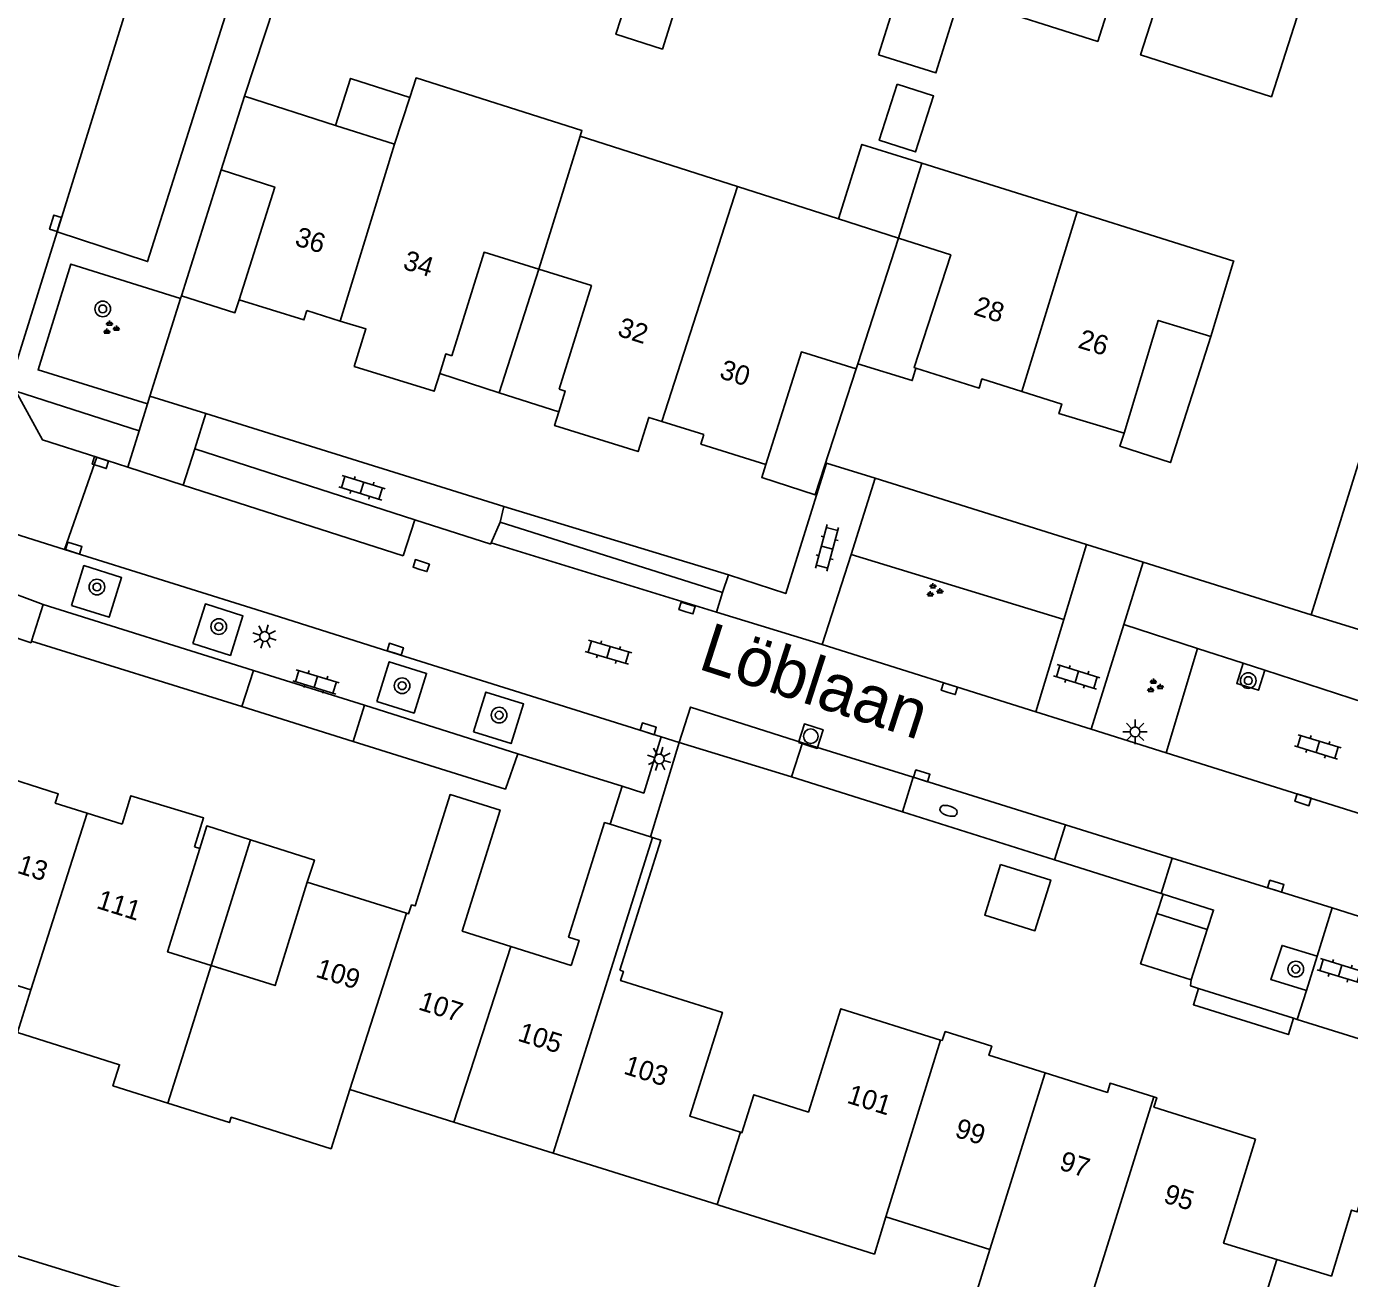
# Model space of a CAD drawing. Extents: x 137999 to 141000, y 397500 to 400501.
# Drawn here: x 138827.8 to 138895.4, y 399790.4 to 399854.4 of the extents above; entities that cross this region are included whole.
import ezdxf

# ---------------------------------------------------------------- set-up
doc = ezdxf.new("R2010")
doc.units = 0
for name, color, linetype in [('gg-afsc-erfafscheiding', 7, 'Continuous'), ('gg-anno-huisnummerreeks BGT', 7, 'Continuous'), ('gg-anno-openbare ruimte label', 7, 'Continuous'), ('gg-bbg-bijgebouw', 7, 'Continuous'), ('gg-bbg-gedigitaliseerde bebouwing', 7, 'Continuous'), ('gg-bbg-gedigitaliseerde bijgebouw', 7, 'Continuous'), ('gg-bbg-hoofdgebouw', 7, 'Continuous'), ('gg-bbg-luifel en loopbrug', 7, 'Continuous'), ('gg-bbg-tussenscheiding', 7, 'Continuous'), ('gg-knt-verharding', 7, 'Continuous'), ('gg-knt-verharding nz', 7, 'Continuous'), ('gt-grn-groengrens', 7, 'Continuous'), ('gt-grn-weggrens', 7, 'Continuous'), ('gt-symb-boom', 7, 'Continuous'), ('gt-symb-brandkraan', 7, 'Continuous'), ('gt-symb-groenvak', 7, 'Continuous'), ('gt-symb-klinker verharding', 7, 'Continuous'), ('gt-symb-kolk', 7, 'Continuous'), ('gt-symb-lichtmast', 7, 'Continuous'), ('gt-symb-rioolschacht', 7, 'Continuous')]:
    doc.layers.add(name, color=color, linetype=linetype)

# ---------------------------------------------------------------- blocks, each defined once
blk = doc.blocks.new('gt0-GRVAK')
at = {"layer": 'gt-symb-groenvak'}
for p, q in [((-0.11, 0.189), (-0.228, 0.24)), ((-0.182, 0.153), (0.088, 0.153)), ((-0.091, 0.211), (-0.156, 0.322)), ((-0.047, 0.214), (-0.047, 0.393)), ((-0.004, 0.211), (0.061, 0.322)), ((0.015, 0.189), (0.133, 0.24)), ((0.262, -0.052), (0.197, 0.059)), ((0.305, -0.049), (0.305, 0.13)), ((0.349, -0.052), (0.414, 0.059)), ((-0.245, -0.228), (-0.363, -0.177)), ((-0.318, -0.264), (-0.047, -0.264)), ((-0.226, -0.206), (-0.291, -0.095)), ((-0.183, -0.203), (-0.183, -0.024)), ((-0.139, -0.206), (-0.074, -0.095)), ((-0.12, -0.228), (-0.002, -0.177)), ((0.243, -0.074), (0.125, -0.023)), ((0.17, -0.11), (0.441, -0.11)), ((0.368, -0.074), (0.486, -0.023))]:
    blk.add_line(p, q, dxfattribs=at)
blk = doc.blocks.new('gt0-BOOM')
at = {"layer": 'gt-symb-boom'}
for radius in [0.4, 0.2]:
    blk.add_circle((0, 0), radius, dxfattribs=at)
blk = doc.blocks.new('gt0-KOLK')
at = {"layer": 'gt-symb-kolk'}
blk.add_lwpolyline([(0, 0), (0.375, 0), (0.375, 0.4), (-0.375, 0.4), (-0.375, 0), (0, 0)], dxfattribs=at)
blk = doc.blocks.new('gt0-KL1')
at = {"layer": 'gt-symb-klinker verharding'}
for p, q in [((-1.15, 0.3), (1.15, 0.3)), ((-1, -0.3), (-1, 0.3)), ((-0.5, 0.3), (-0.5, 0.45)), ((0, -0.3), (0, 0.3)), ((0.5, 0.3), (0.5, 0.45)), ((1, -0.3), (1, 0.3)), ((-1.15, -0.3), (1.15, -0.3)), ((-0.5, -0.45), (-0.5, -0.3)), ((0.5, -0.45), (0.5, -0.3))]:
    blk.add_line(p, q, dxfattribs=at)
blk = doc.blocks.new('gt0-LMAST')
at = {"layer": 'gt-symb-lichtmast'}
for p, q in [((-0.182, 0.173), (-0.447, 0.438)), ((-0.005, 0.246), (-0.005, 0.621)), ((0.172, 0.173), (0.437, 0.438)), ((-0.255, -0.004), (-0.63, -0.004)), ((-0.182, -0.181), (-0.447, -0.446)), ((-0.005, -0.254), (-0.005, -0.629)), ((0.437, -0.446), (0.172, -0.181)), ((0.245, -0.004), (0.62, -0.004))]:
    blk.add_line(p, q, dxfattribs=at)
blk.add_circle((-0.005, -0.004), 0.25, dxfattribs=at)
blk = doc.blocks.new('gt0-RS')
at = {"layer": 'gt-symb-rioolschacht'}
blk.add_lwpolyline([(-0.5, -0.5), (0.5, -0.5), (0.5, 0.5), (-0.5, 0.5)], close=True, dxfattribs=at)
blk.add_circle((0, 0), 0.375, dxfattribs=at)
blk = doc.blocks.new('gt0-BR')
at = {"layer": 'gt-symb-brandkraan'}
for centre, radius, start, end in [((-0.244, 0), 0.206, 107.56694, 252.43307), ((0.599, -2.664), 3, 106.89205, 107.56694), ((0, -0.691), 0.938, 73.10799, 106.89205), ((-0.599, -2.664), 3, 72.43309, 73.10799), ((0.244, 0), 0.206, 287.56695, 72.43309), ((0.599, 2.664), 3, 252.43307, 253.10797), ((0, 0.691), 0.938, 253.10797, 286.89206), ((-0.599, 2.664), 3, 286.89206, 287.56695)]:
    blk.add_arc(centre, radius, start, end, dxfattribs=at)

msp = doc.modelspace()

# ---------------------------------------------------------------- linework, layer by layer
at = {"layer": 'gg-afsc-erfafscheiding'}
for p, q in [((138840.443, 399855.485), (138838.91, 399850.82)), ((138835.64, 399840.479), (138834.07, 399835.49)), ((138835.685, 399840.621), (138835.64, 399840.479)), ((138828.014, 399822.954), (138838.778, 399819.622)), ((138861.157, 399817.769), (138866.904, 399816.022)), ((138822.184, 399793.096), (138840.645, 399787.417))]:
    msp.add_line(p, q, dxfattribs=at)
at = {"layer": 'gg-bbg-bijgebouw'}
for p, q in [((138885.59, 399809.03), (138888.16, 399808.22)), ((138888.16, 399808.22), (138887.35, 399805.64))]:
    msp.add_line(p, q, dxfattribs=at)
for points in [[(138877.59, 399811.54), (138880.16, 399810.74), (138879.35, 399808.15), (138876.78, 399808.95), (138877.59, 399811.54)], [(138887.35, 399805.64), (138884.76, 399806.46), (138885.59, 399809.03)]]:
    msp.add_lwpolyline(points, dxfattribs=at)
at = {"layer": 'gg-bbg-gedigitaliseerde bebouwing'}
for p, q in [((138838.91, 399850.82), (138843.571, 399849.331)), ((138846.59, 399848.367), (138847.365, 399850.766)), ((138843.571, 399849.331), (138846.59, 399848.367)), ((138864.133, 399846.206), (138856.089, 399848.788)), ((138872.373, 399843.565), (138873.573, 399847.394)), ((138873.573, 399847.394), (138881.507, 399844.907)), ((138869.295, 399844.551), (138864.133, 399846.206)), ((138872.373, 399843.565), (138869.295, 399844.551)), ((138896.04, 399832.503), (138893.48, 399824.3)), ((138849.614, 399798.368), (138844.292, 399800.033)), ((138854.699, 399796.778), (138849.614, 399798.368)), ((138863.095, 399794.152), (138854.699, 399796.778)), ((138863.182, 399794.125), (138863.095, 399794.152)), ((138877.047, 399791.852), (138871.728, 399793.515))]:
    msp.add_line(p, q, dxfattribs=at)
for points in [[(138847.365, 399850.766), (138847.685, 399851.758), (138856.175, 399849.076), (138856.089, 399848.788)], [(138881.507, 399844.907), (138889.52, 399842.395), (138889.5, 399842.33)], [(138827.977, 399805.135), (138823.011, 399806.688), (138822.127, 399803.861), (138821.936, 399803.92)], [(138834.982, 399799.334), (138832.174, 399800.22), (138832.514, 399801.299), (138827.287, 399802.948), (138827.977, 399805.135)], [(138834.982, 399799.334), (138838.141, 399798.337), (138838.228, 399798.613), (138843.335, 399797.001), (138844.292, 399800.033)], [(138863.182, 399794.125), (138871.14, 399791.613), (138871.728, 399793.515)], [(138882.468, 399790.156), (138880.894, 399785.17), (138875.491, 399786.875), (138877.047, 399791.852)]]:
    msp.add_lwpolyline(points, dxfattribs=at)
at = {"layer": 'gg-bbg-gedigitaliseerde bijgebouw'}
for points in [[(138858.672, 399856.375), (138857.909, 399853.995), (138860.29, 399853.232), (138861.053, 399855.612), (138858.672, 399856.375)], [(138871.35, 399852.94), (138872.275, 399855.874), (138875.209, 399854.949), (138874.284, 399852.015), (138871.35, 399852.94)], [(138872.305, 399851.436), (138874.163, 399850.841), (138873.245, 399847.979), (138871.388, 399848.575), (138872.305, 399851.436)]]:
    msp.add_lwpolyline(points, dxfattribs=at)
at = {"layer": 'gg-bbg-hoofdgebouw'}
for p, q in [((138837.71, 399847.06), (138838.91, 399850.82)), ((138872.373, 399843.565), (138870.284, 399837.138)), ((138889.5, 399842.33), (138888.35, 399838.54)), ((138843.811, 399839.328), (138842.1, 399839.86)), ((138870.284, 399837.138), (138870.2, 399836.88)), ((138860.257, 399834.192), (138862.41, 399833.52)), ((138893.48, 399824.3), (138897.25, 399823.14)), ((138830.855, 399814.17), (138832.657, 399813.605)), ((138859.676, 399812.946), (138857.614, 399813.595)), ((138836.356, 399812.446), (138836.63, 399812.36)), ((138859.776, 399812.915), (138859.676, 399812.946)), ((138842.12, 399810.64), (138847.191, 399809.054)), ((138852.532, 399807.35), (138855.622, 399806.38))]:
    msp.add_line(p, q, dxfattribs=at)
for points in [[(138838.63, 399840.42), (138840.46, 399846.18), (138837.71, 399847.06)], [(138873.265, 399836.92), (138873.17, 399836.951), (138875.04, 399842.71), (138872.373, 399843.565)], [(138853.961, 399841.981), (138851.17, 399842.85), (138849.52, 399837.55)], [(138855.01, 399835.84), (138856.66, 399841.14), (138853.961, 399841.981)], [(138842.1, 399839.86), (138841.95, 399839.39), (138838.63, 399840.42)], [(138888.35, 399838.54), (138885.66, 399839.36), (138883.91, 399833.59)], [(138848.897, 399836.639), (138848.617, 399835.738), (138844.525, 399837.01), (138845.119, 399838.922), (138843.811, 399839.328)], [(138849.52, 399837.55), (138849.21, 399837.646), (138848.897, 399836.639)], [(138870.2, 399836.88), (138867.4, 399837.75), (138865.59, 399831.99)], [(138878.68, 399835.725), (138876.64, 399836.37), (138876.5, 399835.9), (138873.265, 399836.92)], [(138855.01, 399835.84), (138855.319, 399835.743), (138854.991, 399834.693)], [(138883.91, 399833.59), (138880.58, 399834.6), (138880.72, 399835.08), (138878.68, 399835.725)], [(138854.991, 399834.693), (138854.771, 399833.987), (138859.046, 399832.652), (138859.592, 399834.4), (138860.257, 399834.192)], [(138865.59, 399831.99), (138862.26, 399833.04), (138862.41, 399833.52)], [(138826.07, 399816.2), (138829.38, 399815.16), (138829.23, 399814.68), (138830.855, 399814.17)], [(138836.356, 399812.446), (138836.817, 399813.917), (138833.101, 399815.055), (138832.657, 399813.605)], [(138847.191, 399809.054), (138847.3, 399809.02), (138847.46, 399809.47), (138847.64, 399809.42), (138849.43, 399815.11), (138851.99, 399814.32), (138850.05, 399808.13), (138852.532, 399807.35)], [(138857.614, 399813.595), (138857.333, 399813.683), (138855.49, 399807.826), (138856.024, 399807.658), (138855.622, 399806.38)], [(138836.63, 399812.36), (138834.97, 399807.07), (138837.204, 399806.371)], [(138858.112, 399806.129), (138860.204, 399812.78), (138859.776, 399812.915)], [(138837.204, 399806.371), (138840.47, 399805.35), (138842.12, 399810.64)], [(138858.112, 399806.129), (138858.3, 399806.07), (138858.15, 399805.6), (138863.36, 399803.97), (138861.69, 399798.67), (138864.281, 399797.845)], [(138864.281, 399797.845), (138864.36, 399797.82), (138864.97, 399799.76), (138867.76, 399798.88), (138869.42, 399804.16), (138874.527, 399802.563)], [(138874.527, 399802.563), (138874.6, 399802.54), (138874.76, 399802.99), (138877.14, 399802.24), (138877, 399801.78), (138879.871, 399800.88)], [(138879.871, 399800.88), (138883.06, 399799.88), (138883.2, 399800.35), (138885.427, 399799.658)], [(138885.427, 399799.658), (138885.58, 399799.61), (138885.44, 399799.13), (138890.63, 399797.49)], [(138891.731, 399791.343), (138889, 399792.18), (138890.63, 399797.49)], [(138891.731, 399791.343), (138894.521, 399790.488), (138895.555, 399793.864), (138895.842, 399793.776), (138896.668, 399796.472), (138901.735, 399794.919)]]:
    msp.add_lwpolyline(points, dxfattribs=at)
at = {"layer": 'gg-bbg-luifel en loopbrug'}
for p, q in [((138837.71, 399847.06), (138835.685, 399840.621)), ((138851.944, 399835.666), (138853.961, 399841.981)), ((138848.897, 399836.639), (138851.944, 399835.666)), ((138851.944, 399835.666), (138854.991, 399834.693)), ((138837.204, 399806.371), (138839.215, 399812.803))]:
    msp.add_line(p, q, dxfattribs=at)
for points in [[(138879.473, 399859.065), (138883.841, 399857.688), (138882.562, 399853.632), (138876.01, 399855.698)], [(138886.054, 399856.979), (138884.76, 399852.94), (138891.453, 399850.795), (138892.747, 399854.834), (138886.054, 399856.979)], [(138843.571, 399849.331), (138844.338, 399851.732), (138847.365, 399850.766)], [(138873.573, 399847.394), (138870.497, 399848.364), (138869.295, 399844.551)], [(138838.63, 399840.42), (138838.418, 399839.753), (138835.685, 399840.621)], [(138888.35, 399838.54), (138886.284, 399832.094), (138883.696, 399832.923), (138883.91, 399833.59)], [(138865.59, 399831.99), (138865.374, 399831.324), (138868.108, 399830.437), (138870.2, 399836.88)], [(138870.284, 399837.138), (138873.071, 399836.285), (138873.265, 399836.92)], [(138839.215, 399812.803), (138836.979, 399813.513), (138836.63, 399812.36)], [(138842.12, 399810.64), (138842.482, 399811.766), (138839.215, 399812.803)]]:
    msp.add_lwpolyline(points, dxfattribs=at)
at = {"layer": 'gg-bbg-tussenscheiding'}
for p, q in [((138846.59, 399848.367), (138843.811, 399839.328)), ((138855.107, 399845.649), (138856.089, 399848.788)), ((138864.133, 399846.206), (138860.257, 399834.192)), ((138853.961, 399841.981), (138855.107, 399845.649)), ((138881.507, 399844.907), (138878.68, 399835.725)), ((138830.855, 399814.17), (138827.977, 399805.135)), ((138859.776, 399812.915), (138854.699, 399796.778)), ((138844.292, 399800.033), (138847.191, 399809.054)), ((138852.532, 399807.35), (138849.614, 399798.368)), ((138836.019, 399802.62), (138837.204, 399806.371)), ((138836.019, 399802.62), (138834.982, 399799.334)), ((138874.527, 399802.563), (138871.728, 399793.515)), ((138877.047, 399791.852), (138879.871, 399800.88)), ((138885.427, 399799.658), (138882.468, 399790.156)), ((138864.281, 399797.845), (138863.095, 399794.152)), ((138891.731, 399791.343), (138890.558, 399787.626))]:
    msp.add_line(p, q, dxfattribs=at)
at = {"layer": 'gg-knt-verharding'}
for p, q in [((138827.201, 399835.747), (138833.518, 399833.713)), ((138834.07, 399835.49), (138833.946, 399835.091)), ((138836.934, 399834.596), (138834.07, 399835.49)), ((138833.946, 399835.091), (138833.518, 399833.713)), ((138852.18, 399829.84), (138836.934, 399834.596)), ((138833.518, 399833.713), (138832.94, 399831.85)), ((138836.373, 399832.793), (138835.775, 399830.937)), ((138836.373, 399832.793), (138847.623, 399829.17)), ((138832.94, 399831.85), (138831.356, 399832.361)), ((138832.94, 399831.85), (138835.775, 399830.937)), ((138869.941, 399827.397), (138871.18, 399831.29)), ((138835.775, 399830.937), (138847.026, 399827.314)), ((138851.99, 399829.05), (138852.18, 399829.84)), ((138847.026, 399827.314), (138847.623, 399829.17)), ((138851.507, 399827.919), (138847.623, 399829.17)), ((138863.37, 399825.44), (138851.99, 399829.05)), ((138827.164, 399828.452), (138829.707, 399827.653)), ((138851.507, 399827.919), (138851.533, 399827.995)), ((138851.533, 399827.995), (138863.061, 399824.446)), ((138881.986, 399827.903), (138880.824, 399824.068)), ((138829.707, 399827.653), (138840.373, 399824.301)), ((138868.47, 399822.78), (138869.941, 399827.397)), ((138883.899, 399823.811), (138884.892, 399826.992)), ((138863.67, 399826.35), (138863.37, 399825.44)), ((138828.014, 399822.954), (138828.61, 399824.83)), ((138828.61, 399824.83), (138839.367, 399821.456)), ((138840.373, 399824.301), (138845.976, 399822.54)), ((138863.061, 399824.446), (138868.47, 399822.78)), ((138880.824, 399824.068), (138879.393, 399819.35)), ((138882.228, 399818.46), (138883.899, 399823.811)), ((138845.976, 399822.54), (138853.866, 399820.06)), ((138879.393, 399819.35), (138868.47, 399822.78)), ((138887.67, 399822.588), (138886.072, 399817.252)), ((138890.012, 399821.829), (138887.67, 399822.588)), ((138891.118, 399821.47), (138890.012, 399821.829)), ((138839.367, 399821.456), (138838.778, 399819.622)), ((138899.495, 399818.754), (138891.118, 399821.47)), ((138853.866, 399820.06), (138860.221, 399818.063)), ((138838.778, 399819.622), (138844.464, 399817.826)), ((138844.464, 399817.826), (138845.043, 399819.694)), ((138852.888, 399817.205), (138845.043, 399819.694)), ((138882.228, 399818.46), (138879.393, 399819.35)), ((138886.072, 399817.252), (138882.228, 399818.46)), ((138860.221, 399818.063), (138861.157, 399817.769)), ((138866.904, 399816.022), (138867.459, 399817.768)), ((138867.459, 399817.768), (138873.122, 399816.002)), ((138858.227, 399815.538), (138852.888, 399817.205)), ((138901.09, 399812.536), (138886.072, 399817.252)), ((138872.571, 399814.234), (138866.904, 399816.022)), ((138873.122, 399816.002), (138880.916, 399813.571)), ((138880.356, 399811.777), (138872.571, 399814.234)), ((138880.916, 399813.571), (138886.38, 399811.866)), ((138885.815, 399810.054), (138880.356, 399811.777)), ((138886.38, 399811.866), (138894.554, 399809.317)), ((138885.904, 399810.026), (138885.815, 399810.054)), ((138894.554, 399809.317), (138899.924, 399807.642)), ((138893.785, 399806.85), (138893.243, 399805.101)), ((138887.719, 399805.205), (138892.587, 399803.673)), ((138892.587, 399803.673), (138892.775, 399803.614)), ((138892.775, 399803.614), (138898.126, 399801.931))]:
    msp.add_line(p, q, dxfattribs=at)
for points in [[(138829.316, 399843.899), (138833.952, 399842.367), (138837.913, 399854.894), (138833.2, 399856.37)], [(138827.201, 399835.747), (138826.93, 399836.24), (138829.316, 399843.899)], [(138831.356, 399832.361), (138828.57, 399833.26), (138827.201, 399835.747)], [(138871.18, 399831.29), (138868.68, 399832.06), (138866.6, 399825.39), (138863.67, 399826.35)], [(138830.052, 399824.788), (138831.979, 399824.182), (138832.618, 399826.214), (138830.691, 399826.82), (138830.052, 399824.788)], [(138836.272, 399822.833), (138838.19, 399822.23), (138838.828, 399824.262), (138836.911, 399824.865), (138836.272, 399822.833)], [(138828.014, 399822.954), (138827.99, 399822.88), (138825.46, 399823.72), (138825.486, 399823.794)], [(138845.679, 399819.876), (138847.585, 399819.278), (138848.225, 399821.309), (138846.317, 399821.908), (138845.679, 399819.876)], [(138890.012, 399821.829), (138889.677, 399820.794), (138890.788, 399820.451), (138891.118, 399821.47)], [(138850.621, 399818.323), (138852.548, 399817.718), (138853.186, 399819.75), (138851.259, 399820.355), (138850.621, 399818.323)], [(138867.459, 399817.768), (138861.72, 399819.59), (138861.157, 399817.769)], [(138860.221, 399818.063), (138859.34, 399815.19), (138858.227, 399815.538)], [(138888.16, 399808.22), (138888.49, 399809.21), (138885.904, 399810.026)], [(138893.243, 399805.101), (138891.417, 399805.661), (138892, 399807.403), (138893.785, 399806.85)], [(138887.719, 399805.205), (138887.304, 399805.336), (138887.35, 399805.64)]]:
    msp.add_lwpolyline(points, dxfattribs=at)
at = {"layer": 'gg-knt-verharding nz'}
for p, q in [((138829.316, 399843.899), (138833.2, 399856.37)), ((138836.934, 399834.596), (138836.373, 399832.793)), ((138828.61, 399824.83), (138826.16, 399825.74)), ((138845.043, 399819.694), (138839.367, 399821.456)), ((138893.785, 399806.85), (138894.554, 399809.317)), ((138892.775, 399803.614), (138893.243, 399805.101))]:
    msp.add_line(p, q, dxfattribs=at)
at = {"layer": 'gt-grn-groengrens'}
for p, q in [((138852.18, 399829.84), (138863.67, 399826.35)), ((138869.941, 399827.397), (138880.824, 399824.068)), ((138887.67, 399822.588), (138883.899, 399823.811)), ((138861.157, 399817.769), (138859.676, 399812.946)), ((138857.614, 399813.595), (138858.227, 399815.538)), ((138885.904, 399810.026), (138885.59, 399809.03))]:
    msp.add_line(p, q, dxfattribs=at)
for points in [[(138833.946, 399835.091), (138828.347, 399836.833), (138830.028, 399842.238), (138835.64, 399840.479)], [(138844.464, 399817.826), (138852.255, 399815.398), (138852.888, 399817.205)], [(138892.587, 399803.673), (138892.324, 399802.837), (138887.456, 399804.369), (138887.719, 399805.205)]]:
    msp.add_lwpolyline(points, dxfattribs=at)
at = {"layer": 'gt-grn-weggrens'}
for p, q in [((138829.707, 399827.653), (138831.356, 399832.361)), ((138881.986, 399827.903), (138871.18, 399831.29)), ((138851.533, 399827.995), (138851.99, 399829.05)), ((138884.892, 399826.992), (138881.986, 399827.903)), ((138893.48, 399824.3), (138884.892, 399826.992)), ((138863.37, 399825.44), (138863.061, 399824.446)), ((138873.122, 399816.002), (138872.571, 399814.234)), ((138880.916, 399813.571), (138880.356, 399811.777)), ((138885.815, 399810.054), (138886.38, 399811.866))]:
    msp.add_line(p, q, dxfattribs=at)

# ---------------------------------------------------------------- block references
at = {"layer": 'gt-symb-boom'}
for p in [(138831.656, 399839.949), (138831.358, 399825.728), (138837.593, 399823.702), (138846.974, 399820.679), (138890.266, 399820.943), (138851.937, 399819.176), (138892.699, 399806.187)]:
    msp.add_blockref('gt0-BOOM', p, dxfattribs=at)
at = {"layer": 'gt-symb-brandkraan', "rotation": 162.6698913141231}
msp.add_blockref('gt0-BR', (138874.932, 399814.285), dxfattribs=at)
at = {"layer": 'gt-symb-groenvak'}
for p in [(138832.05, 399838.966), (138874.182, 399825.54), (138885.46, 399820.655)]:
    msp.add_blockref('gt0-GRVAK', p, dxfattribs=at)
at = {"layer": 'gt-symb-klinker verharding'}
for p, rotation in [((138844.919, 399830.799), -16.984732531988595), ((138868.713, 399827.734), 75.21265314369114), ((138857.534, 399822.397), -16.496224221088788), ((138881.493, 399821.135), -16.98473253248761), ((138842.564, 399820.876), -16.98473252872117), ((138893.824, 399817.55), -16.98473252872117), ((138894.972, 399806.102), -16.984732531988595)]:
    msp.add_blockref('gt0-KL1', p, dxfattribs=dict(at, rotation=rotation))
at = {"layer": 'gt-symb-kolk'}
for p, rotation in [((138829.43, 399844.267), 72.72457972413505), ((138831.479, 399831.9), -17.45655813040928), ((138830.114, 399827.528), -17.45655813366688), ((138847.887, 399826.631), -18.054552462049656), ((138861.496, 399824.463), -17.330108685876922), ((138846.565, 399822.355), -17.330108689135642), ((138874.917, 399820.336), -17.33010868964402), ((138859.503, 399818.288), -17.330108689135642), ((138873.498, 399815.885), -17.330108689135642), ((138893.008, 399814.657), -17.330108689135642), ((138891.615, 399810.239), -17.330108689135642)]:
    msp.add_blockref('gt0-KOLK', p, dxfattribs=dict(at, rotation=rotation))
at = {"layer": 'gt-symb-lichtmast', "rotation": 162.6698913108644}
for p in [(138839.93, 399823.193), (138860.125, 399816.935)]:
    msp.add_blockref('gt0-LMAST', p, dxfattribs=at)
at = {"layer": 'gt-symb-lichtmast'}
msp.add_blockref('gt0-LMAST', (138884.482, 399818.324), dxfattribs=at)
at = {"layer": 'gt-symb-rioolschacht', "rotation": -17.330108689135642}
msp.add_blockref('gt0-RS', (138867.882, 399818.098), dxfattribs=at)

# ---------------------------------------------------------------- texts
at = {"layer": 'gg-anno-huisnummerreeks BGT'}
for s, rotation, p in [('36', 342.8, (138841.431, 399843.215)), ('34', 342.7, (138846.964, 399842.012)), ('28', 342.5, (138876.163, 399839.676)), ('32', 342.6, (138857.941, 399838.587)), ('26', 343.1, (138881.503, 399837.978)), ('30', 342.5, (138863.159, 399836.427)), ('113', 342.5, (138826.516, 399811.344)), ('111', 342.6, (138831.284, 399809.32)), ('109', 342.6, (138842.498, 399805.808)), ('107', 342.5, (138847.754, 399804.135)), ('105', 342.5, (138852.837, 399802.539)), ('103', 342.6, (138858.255, 399800.853)), ('101', 342.7, (138869.68, 399799.363)), ('99', 342.6, (138875.199, 399797.628)), ('97', 342.6, (138880.542, 399795.953)), ('95', 342.5, (138885.875, 399794.273))]:
    msp.add_text(s, height=1, rotation=rotation, dxfattribs=at).set_placement(p)
at = {"layer": 'gg-anno-openbare ruimte label'}
msp.add_text('Löblaan', height=2.5, rotation=342.1, dxfattribs=at).set_placement((138862.049, 399821.567))

doc.saveas('drawing.dxf')
